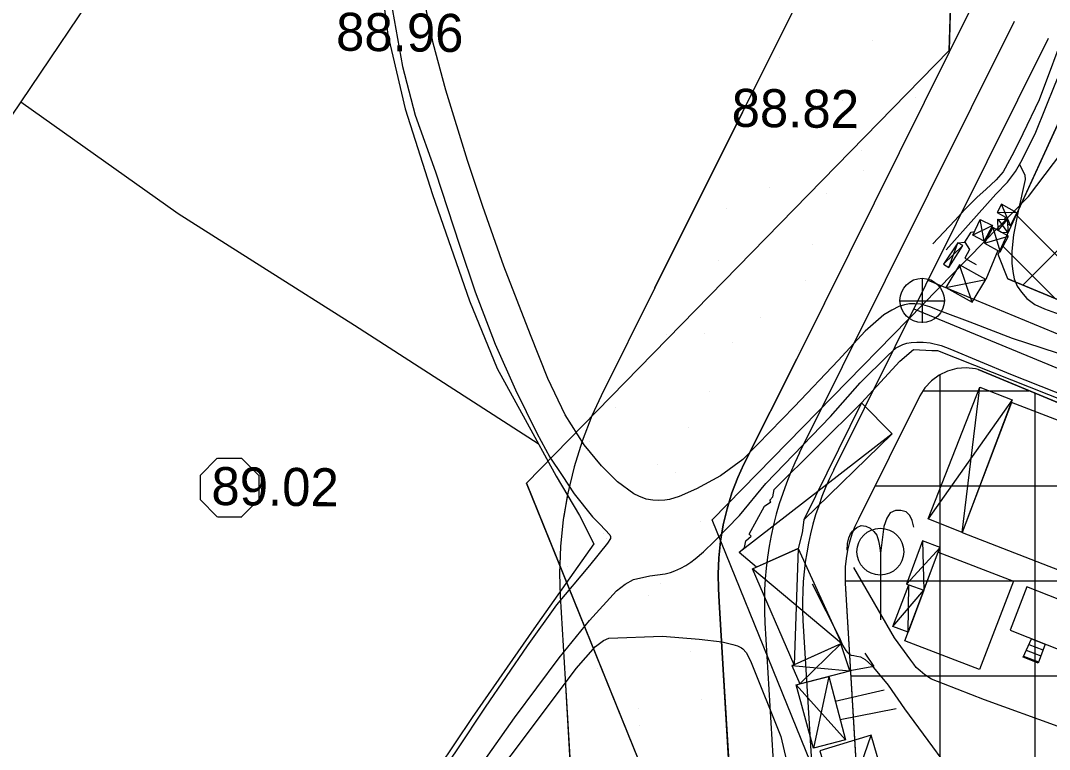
# Model space of a CAD drawing. Extents: x 417995 to 421451, y 4454518 to 4458015.
# Drawn here: x 419676.7 to 419838.9, y 4455550.2 to 4455665.2 of the extents above; entities that cross this region are included whole.
import ezdxf

# ---------------------------------------------------------------- set-up
doc = ezdxf.new("R2010")
doc.units = 0
for name, color, linetype in [('ADA', 7, 'Continuous'), ('ADAKENARI', 7, 'Continuous'), ('B_Merdiven', 7, 'Continuous'), ('B_Sundurma', 7, 'Continuous'), ('B_Ticari', 7, 'Continuous'), ('Hid_Havuz', 7, 'Continuous'), ('KALDIRIM_FAT', 7, 'Continuous'), ('PL_AYA_PARK_DINLENME', 7, 'Continuous'), ('PL_K_DEPOLAMA', 7, 'Continuous'), ('PL_KA_TARIM_ALANI', 7, 'Continuous'), ('PL_TİCARET', 7, 'Continuous'), ('S_Rogar_Kapagi', 7, 'Continuous'), ('Sinir_Duvar_tek_tarafa_ait', 7, 'Continuous'), ('Sinir_itirazli_Mulkiyet', 7, 'Continuous'), ('Sinir_Tel_bir_taraf', 7, 'Continuous'), ('TR_TARIMALANI', 7, 'Continuous'), ('TRFAT_DEPOLAMA', 7, 'Continuous'), ('TRFAT_PARKALANI', 7, 'Continuous'), ('TRFAT_TİCARET', 7, 'Continuous'), ('Y_Kot_Noktasi', 7, 'Continuous'), ('Y_Yol_Kotu', 7, 'Continuous'), ('Yol_Sose', 7, 'Continuous'), ('Yol_Toprak_Duz', 7, 'Continuous'), ('Yol_Toprak_Kesik', 7, 'Continuous')]:
    doc.layers.add(name, color=color, linetype=linetype)

msp = doc.modelspace()

# ---------------------------------------------------------------- linework, layer by layer
at = {"layer": 'ADA'}
for p, q in [((419756.46, 4455592.19), (419823.13, 4455660.45)), ((419783.44, 4455525.52), (419756.46, 4455592.19))]:
    msp.add_line(p, q, dxfattribs=at)
at = {"layer": 'ADAKENARI'}
for p, q in [((419776.71, 4455623), (419804.4, 4455678.61)), ((419803.43, 4455620.54), (419827.12, 4455668.19)), ((419830.81, 4455628.27), (419845.3, 4455659.85)), ((419832.33, 4455624.4), (419830.81, 4455628.27)), ((419832.33, 4455624.4), (419864.61, 4455611.04)), ((419776.71, 4455623), (419768.21, 4455605.99)), ((419803.43, 4455620.54), (419799.07, 4455611.82)), ((419799.07, 4455611.82), (419790.75, 4455595.18)), ((419821.51, 4455609.22), (419820.3, 4455608.33)), ((419822.85, 4455609.88), (419821.51, 4455609.22)), ((419824.3, 4455610.27), (419822.85, 4455609.88)), ((419825.79, 4455610.38), (419824.3, 4455610.27)), ((419827.28, 4455610.21), (419825.79, 4455610.38)), ((419827.67, 4455610.1), (419827.28, 4455610.21)), ((419827.67, 4455610.1), (419859.33, 4455596.99)), ((419820.3, 4455608.33), (419819.29, 4455607.23)), ((419768.21, 4455605.99), (419766.74, 4455602.8)), ((419818.5, 4455605.96), (419808.79, 4455586.53)), ((419819.29, 4455607.23), (419818.5, 4455605.96)), ((419766.74, 4455602.8), (419765.22, 4455598.83)), ((419765.22, 4455598.83), (419763.96, 4455594.76)), ((419763.96, 4455594.76), (419762.97, 4455590.63)), ((419790.75, 4455595.18), (419789.8, 4455593.1)), ((419789.8, 4455593.1), (419788.86, 4455590.66)), ((419762.97, 4455590.63), (419762.26, 4455586.44)), ((419762.84, 4455589.82), (419762.4, 4455587.24)), ((419788.86, 4455590.66), (419788.09, 4455588.16)), ((419788.09, 4455588.16), (419787.48, 4455585.61)), ((419762.26, 4455586.44), (419761.82, 4455582.21)), ((419808.79, 4455586.53), (419808.24, 4455585.34)), ((419787.48, 4455585.61), (419787.04, 4455583.03)), ((419808.24, 4455585.34), (419807.77, 4455584.12)), ((419787.04, 4455583.03), (419786.77, 4455580.43)), ((419807.77, 4455584.12), (419807.39, 4455582.87)), ((419761.82, 4455582.21), (419761.65, 4455577.95)), ((419807.08, 4455581.6), (419806.86, 4455580.31)), ((419807.39, 4455582.87), (419807.08, 4455581.6)), ((419786.77, 4455580.43), (419786.67, 4455577.82)), ((419806.86, 4455580.31), (419806.73, 4455579.01)), ((419806.73, 4455579.01), (419806.68, 4455577.7)), ((419761.65, 4455577.95), (419761.75, 4455574.44)), ((419786.67, 4455577.82), (419786.73, 4455575.53)), ((419806.68, 4455577.7), (419806.71, 4455576.4)), ((419786.73, 4455575.53), (419786.85, 4455573.45)), ((419806.71, 4455576.4), (419815.93, 4455422.24)), ((419761.75, 4455574.44), (419762.54, 4455561.28)), ((419786.85, 4455573.45), (419787.49, 4455562.77)), ((419787.49, 4455562.77), (419795.99, 4455420.6)), ((419762.54, 4455561.28), (419771.07, 4455418.55))]:
    msp.add_line(p, q, dxfattribs=at)
at = {"layer": 'B_Merdiven'}
for p, q in [((419836.11, 4455567.65), (419838.23, 4455566.81)), ((419835.27, 4455565.83), (419837.54, 4455564.93)), ((419835.69, 4455566.74), (419837.88, 4455565.87)), ((419834.85, 4455564.92), (419837.19, 4455564))]:
    msp.add_line(p, q, dxfattribs=at)
msp.add_lwpolyline([(419836.11, 4455567.65), (419838.23, 4455566.81), (419837.12, 4455563.81), (419834.76, 4455564.72)], close=True, dxfattribs=at)
at = {"layer": 'B_Sundurma'}
for p, q in [((419833.76, 4455634.83), (419830.65, 4455634.9)), ((419832.8, 4455632.84), (419831.36, 4455636.18)), ((419828.64, 4455630.39), (419828.01, 4455633.78)), ((419830.77, 4455633.83), (419832.36, 4455631.69)), ((419830.84, 4455632.04), (419832.29, 4455633.81)), ((419829.96, 4455632.85), (419826.83, 4455631.29)), ((419829.99, 4455632.5), (419831.16, 4455628.69)), ((419823.04, 4455626.19), (419824.45, 4455630.09)), ((419828.65, 4455630.04), (419832.47, 4455631.16)), ((419822.21, 4455626.74), (419825.24, 4455629.7)), ((419826.75, 4455620.76), (419824.73, 4455626.61)), ((419822.58, 4455623.04), (419828.87, 4455624.32)), ((419825.17, 4455584.41), (419827.95, 4455607.31)), ((419809.27, 4455604.86), (419800.18, 4455586.41)), ((419833.06, 4455605.31), (419819.79, 4455586.57)), ((419814.14, 4455599.97), (419789.99, 4455581.23)), ((419818.91, 4455583.07), (419819.11, 4455575.29)), ((419799.27, 4455581.88), (419798.66, 4455563.54)), ((419821.71, 4455582.05), (419816.36, 4455576.28)), ((419806.11, 4455566.88), (419792.07, 4455578.65)), ((419814.22, 4455569.58), (419819.11, 4455575.29)), ((419816.62, 4455568.69), (419816.72, 4455576.14)), ((419799.54, 4455560.52), (419806, 4455566.83)), ((419798.31, 4455563.43), (419807.43, 4455562.57)), ((419806.74, 4455551.72), (419798.96, 4455560.38)), ((419804.11, 4455561.71), (419801.69, 4455550.4)), ((419806.07, 4455538.6), (419810.79, 4455552.43))]:
    msp.add_line(p, q, dxfattribs=at)
for points in [[(419832.31, 4455633.09), (419832.8, 4455632.84), (419833.76, 4455634.83), (419831.36, 4455636.18), (419830.65, 4455634.9), (419831.98, 4455634.16), (419831.83, 4455633.81), (419832.29, 4455633.81)], [(419829.96, 4455632.85), (419828.64, 4455630.39), (419826.83, 4455631.29), (419828.01, 4455633.78)], [(419830.84, 4455632.04), (419830.77, 4455633.83), (419832.29, 4455633.81), (419832.36, 4455631.69), (419831.35, 4455631.76)], [(419829.99, 4455632.5), (419828.65, 4455630.04), (419831.16, 4455628.69), (419832.47, 4455631.16)], [(419822.21, 4455626.74), (419823.04, 4455626.19), (419825.24, 4455629.7), (419824.45, 4455630.09)], [(419822.58, 4455623.04), (419826.75, 4455620.76), (419828.87, 4455624.32), (419824.73, 4455626.61)], [(419833.06, 4455605.31), (419825.17, 4455584.41), (419819.79, 4455586.57), (419827.95, 4455607.31)], [(419792.7, 4455578.93), (419789.99, 4455581.23), (419790.84, 4455582.06), (419791.04, 4455583.07), (419791.89, 4455583.81), (419791.56, 4455584.14), (419794.01, 4455588.57), (419794.96, 4455589.22), (419794.82, 4455589.52), (419795.29, 4455590.03), (419795.51, 4455591.21), (419809.27, 4455604.86), (419814.14, 4455599.97), (419800.18, 4455586.41), (419799.91, 4455584.37), (419799.27, 4455581.88)], [(419821.38, 4455581.32), (419821.71, 4455582.05), (419818.91, 4455583.07), (419816.36, 4455576.28), (419816.72, 4455576.14), (419819.11, 4455575.29)], [(419799.27, 4455581.88), (419806.11, 4455566.88), (419798.66, 4455563.54), (419792.07, 4455578.65)], [(419816.62, 4455568.69), (419814.22, 4455569.58), (419816.72, 4455576.14), (419819.11, 4455575.29)], [(419798.66, 4455563.54), (419798.31, 4455563.43), (419799.54, 4455560.52), (419807.43, 4455562.57), (419806, 4455566.83)], [(419804.11, 4455561.71), (419806.74, 4455551.72), (419801.69, 4455550.4), (419798.96, 4455560.38), (419799.54, 4455560.52)], [(419802.73, 4455549.96), (419806.07, 4455538.6), (419814.68, 4455539.02), (419810.79, 4455552.43)]]:
    msp.add_lwpolyline(points, close=True, dxfattribs=at)
at = {"layer": 'B_Ticari'}
for points in [[(419816.09, 4455567.29), (419821.38, 4455581.32), (419833.25, 4455576.72), (419827.89, 4455562.78)], [(419832.7, 4455568.99), (419841.32, 4455565.59), (419844.04, 4455572.41), (419835.36, 4455575.85)]]:
    msp.add_lwpolyline(points, close=True, dxfattribs=at)
at = {"layer": 'Hid_Havuz'}
msp.add_lwpolyline([(419825.17, 4455584.41), (419875.78, 4455564.72), (419883.65, 4455585.38), (419832.92, 4455604.93)], close=True, dxfattribs=at)
for points in [[(419817.53, 4455585.27), (419817.28, 4455586.32), (419816.9, 4455587.09), (419816.34, 4455587.65), (419815.46, 4455587.9), (419814.62, 4455587.9), (419813.82, 4455587.51), (419813.26, 4455586.67), (419812.8, 4455585.34), (419812.28, 4455581.14)], [(419807.03, 4455581.63), (419807.06, 4455582.65), (419807.27, 4455583.59), (419807.55, 4455584.19), (419807.87, 4455584.64), (419808.53, 4455585.2), (419809.23, 4455585.52), (419809.97, 4455585.41), (419810.67, 4455585.1), (419811.23, 4455584.57), (419811.68, 4455584.01), (419811.96, 4455583.1), (419812.1, 4455582.3), (419812.28, 4455581.14), (419812.28, 4455570.64)]]:
    msp.add_lwpolyline(points, dxfattribs=at)
msp.add_circle((419812.24, 4455581.38), 3.69, dxfattribs=at)
at = {"layer": 'KALDIRIM_FAT'}
for p, q in [((419799.53, 4455596.98), (419833.39, 4455665.07)), ((419804.9, 4455594.31), (419838.76, 4455662.4)), ((419819.76, 4455624.19), (419862.85, 4455606.36)), ((419817.53, 4455619.7), (419861.09, 4455601.68)), ((419794.06, 4455570.15), (419802.97, 4455421.18)), ((419800.05, 4455570.51), (419808.95, 4455421.67))]:
    msp.add_line(p, q, dxfattribs=at)
for radius in [53.14, 47.14]:
    msp.add_arc((419847.11, 4455573.32), radius, 153.5603, 183.4213, dxfattribs=at)
at = {"layer": 'PL_AYA_PARK_DINLENME'}
for points in [[(420013.63, 4456854.22), (420021.56, 4456763.74), (419972.35, 4456528.79), (419896.15, 4456444.66), (419851.71, 4456390.68), (419781.86, 4456219.24), (419743.76, 4456181.14), (419715.18, 4456046.21), (419900.92, 4456001.76), (419824.72, 4455719.19), (419823.13, 4455660.45), (419756.46, 4455592.19), (419783.44, 4455525.52), (419794.56, 4455425.51), (419778.68, 4455323.91), (419819.96, 4455165.16), (419792.54, 4455014.98)], [(419884.24, 4455014.01), (419916.83, 4455187.99), (419837.29, 4455197.86), (419804.18, 4455325.18), (419819.77, 4455424.95), (419807.91, 4455531.7), (419785.76, 4455586.42), (419835.59, 4455637.43), (419842.19, 4455646.09), (419927.54, 4456021.09), (419744.69, 4456064.85), (419766.68, 4456168.71), (419803.1, 4456205.13), (419873.42, 4456377.73), (419915.08, 4456428.31), (419995.43, 4456517.04), (420046.79, 4456762.24), (420038.67, 4456854.78)], [(419804.4, 4455678.61), (419776.71, 4455623), (419768.21, 4455605.99), (419766.74, 4455602.8), (419765.22, 4455598.83), (419763.96, 4455594.76), (419762.97, 4455590.63), (419762.84, 4455589.82), (419762.4, 4455587.24), (419762.26, 4455586.44), (419761.82, 4455582.21), (419761.65, 4455577.95), (419761.75, 4455574.44), (419762.54, 4455561.28), (419771.07, 4455418.55), (419772.93, 4455400.8), (419770.22, 4455288.15), (419798.46, 4455144.95), (419791.07, 4455126.52), (419788.42, 4455109.34), (419786.36, 4455074.3), (419779.83, 4455031.69), (419779.71, 4455015.11)], [(419822.71, 4455151.21), (419795.28, 4455290.29), (419797.57, 4455385.64), (419797.88, 4455390.78), (419798.11, 4455400.41), (419795.99, 4455420.6), (419787.49, 4455562.77), (419786.85, 4455573.45), (419786.73, 4455575.53), (419786.67, 4455577.82), (419786.77, 4455580.43), (419787.04, 4455583.03), (419787.48, 4455585.61), (419788.09, 4455588.16), (419788.86, 4455590.66), (419789.8, 4455593.1), (419790.75, 4455595.18), (419799.07, 4455611.82), (419803.43, 4455620.54), (419827.12, 4455668.19)]]:
    msp.add_lwpolyline(points, dxfattribs=at)
at = {"layer": 'PL_K_DEPOLAMA'}
msp.add_lwpolyline([(419864.61, 4455611.04), (419832.33, 4455624.4), (419830.81, 4455628.27), (419845.3, 4455659.85)], dxfattribs=at)
at = {"layer": 'PL_KA_TARIM_ALANI'}
for p, q in [((419823.13, 4455660.45), (419824.72, 4455719.19)), ((419756.46, 4455592.19), (419823.13, 4455660.45)), ((419783.44, 4455525.52), (419756.46, 4455592.19))]:
    msp.add_line(p, q, dxfattribs=at)
at = {"layer": 'PL_TİCARET'}
msp.add_lwpolyline([(419859.33, 4455596.99), (419827.67, 4455610.1), (419827.28, 4455610.21), (419825.79, 4455610.38), (419824.3, 4455610.27), (419822.85, 4455609.88), (419821.51, 4455609.22), (419820.3, 4455608.33), (419819.29, 4455607.23), (419818.5, 4455605.96), (419808.79, 4455586.53), (419808.24, 4455585.34), (419807.77, 4455584.12), (419807.39, 4455582.87), (419807.08, 4455581.6), (419806.86, 4455580.31), (419806.73, 4455579.01), (419806.68, 4455577.7), (419806.71, 4455576.4), (419815.93, 4455422.24)], dxfattribs=at)
at = {"layer": 'S_Rogar_Kapagi'}
for p, q in [((419818.9, 4455617.49), (419818.9, 4455624.49)), ((419815.33, 4455620.96), (419822.33, 4455620.96))]:
    msp.add_line(p, q, dxfattribs=at)
msp.add_circle((419818.85, 4455621.02), 3.5, dxfattribs=at)
at = {"layer": 'Sinir_Duvar_tek_tarafa_ait'}
for points in [[(419824.45, 4455630.09), (419825.57, 4455630.19), (419826.58, 4455631.81), (419827.12, 4455631.89)], [(419825.58, 4455630.2), (419826.29, 4455629.07), (419825.56, 4455627.71), (419827.37, 4455626.68)], [(419830.76, 4455628.9), (419828.87, 4455624.32)], [(419809.27, 4455604.86), (419815.34, 4455611.42), (419817.47, 4455613.26), (419820.39, 4455613.1)], [(419820.39, 4455613.1), (419821.26, 4455613.11), (419867.67, 4455594.71), (419881.73, 4455589.49)], [(419809.8, 4455565.36), (419811.25, 4455563.24), (419807.43, 4455562.57)], [(419805.14, 4455557.8), (419812.87, 4455559.59)], [(419814.77, 4455556.57), (419805.92, 4455554.83)]]:
    msp.add_lwpolyline(points, dxfattribs=at)
at = {"layer": 'Sinir_itirazli_Mulkiyet'}
for points in [[(419651.07, 4455607.95), (419648.41, 4455609.66), (419667.7, 4455638.94), (419699.42, 4455686.01), (419715.78, 4455709.43)], [(419676.72, 4455652.33), (419701.52, 4455634.74), (419714.89, 4455626.28)], [(419834.22, 4455642.52), (419835.03, 4455640.77), (419835.07, 4455640.1), (419834, 4455635.09), (419833.24, 4455631.35), (419832.98, 4455628.81), (419833, 4455626.91), (419833.13, 4455625.56), (419833.37, 4455624.43), (419833.81, 4455623.27), (419834.49, 4455622.32), (419835.36, 4455621.33), (419836.61, 4455620.4), (419838.11, 4455619.69), (419840.44, 4455618.87)], [(419714.89, 4455626.28), (419729.34, 4455617.14), (419758.32, 4455598.47)], [(419713.37, 4455483.1), (419718.69, 4455492.67), (419730.84, 4455512.51), (419737.97, 4455524.72), (419745.34, 4455537.69), (419756.12, 4455552.05), (419764.3, 4455562.94), (419767.32, 4455566.41), (419768.6, 4455567.37), (419769.42, 4455567.74), (419777.91, 4455568.07), (419783.69, 4455567.6), (419787.32, 4455567.16), (419788.97, 4455566.75), (419789.73, 4455566.51), (419790.34, 4455566.23), (419790.58, 4455566.06), (419791.09, 4455565.45), (419791.79, 4455564.18), (419796.54, 4455552.23), (419799.1, 4455541.39), (419801.92, 4455491.69), (419804.99, 4455459.87), (419809.35, 4455417.46)]]:
    msp.add_lwpolyline(points, dxfattribs=at)
at = {"layer": 'Sinir_Tel_bir_taraf'}
msp.add_lwpolyline([(419733.59, 4455670.61), (419734.58, 4455662.9), (419737.35, 4455651.25), (419741.65, 4455637.73), (419747.45, 4455620.94), (419751.81, 4455610.26), (419756.27, 4455602.21), (419761.15, 4455593.31), (419764.81, 4455587.08), (419767.06, 4455582.62), (419757.63, 4455569.22), (419747.88, 4455555.21), (419731.83, 4455531.24), (419718.94, 4455511.4), (419713.58, 4455503.24)], dxfattribs=at)
at = {"layer": 'TR_TARIMALANI'}
for p, q in [((419705, 4455593.42), (419707.71, 4455596.13)), ((419707.75, 4455596.14), (419711.58, 4455596.14)), ((419714.25, 4455593.42), (419711.54, 4455596.13)), ((419705.04, 4455589.6), (419705.04, 4455593.43)), ((419714.29, 4455589.6), (419714.29, 4455593.43)), ((419707.71, 4455586.88), (419705, 4455589.59)), ((419711.54, 4455586.88), (419714.25, 4455589.59)), ((419707.75, 4455586.89), (419711.58, 4455586.89))]:
    msp.add_line(p, q, dxfattribs=at)
at = {"layer": 'TRFAT_DEPOLAMA'}
for p, q in [((419834.7, 4455623.42), (420101.45, 4455890.16)), ((419833.67, 4455634.51), (419851.87, 4455616.31)), ((419831.45, 4455629.66), (419839.81, 4455621.3))]:
    msp.add_line(p, q, dxfattribs=at)
at = {"layer": 'TRFAT_PARKALANI'}
for p, q in [((419811.06, 4455662.01), (419811.06, 4455662.01)), ((419796.28, 4455659.41), (419796.28, 4455659.41)), ((419817.72, 4455653.03), (419817.72, 4455653.03)), ((419806.3, 4455652.58), (419806.3, 4455652.58)), ((419802.95, 4455650.43), (419802.95, 4455650.43)), ((419809.29, 4455644.61), (419809.29, 4455644.61)), ((419809.61, 4455641.45), (419809.61, 4455641.45)), ((419794.83, 4455638.84), (419794.83, 4455638.84)), ((419803.7, 4455637.81), (419803.7, 4455637.81)), ((419788.06, 4455635.49), (419788.06, 4455635.49)), ((419801.49, 4455629.86), (419801.49, 4455629.86)), ((419786.72, 4455627.26), (419786.72, 4455627.26)), ((419800.4, 4455624.1), (419800.4, 4455624.1)), ((419793.38, 4455618.28), (419793.38, 4455618.28)), ((419778.61, 4455615.67), (419778.61, 4455615.67)), ((419784.58, 4455615.79), (419784.58, 4455615.79)), ((419788.91, 4455614.45), (419788.91, 4455614.45)), ((419799.36, 4455613.19), (419799.36, 4455613.19)), ((419785.27, 4455606.69), (419785.27, 4455606.69)), ((419770.5, 4455604.09), (419770.5, 4455604.09)), ((419781.98, 4455601.02), (419781.98, 4455601.02)), ((419766.34, 4455598.7), (419766.34, 4455598.7)), ((419791.93, 4455597.71), (419791.93, 4455597.71)), ((419777.16, 4455595.11), (419777.16, 4455595.11)), ((419780.02, 4455593.94), (419780.02, 4455593.94)), ((419783.82, 4455586.13), (419783.82, 4455586.13)), ((419768.53, 4455584.3), (419768.53, 4455584.3)), ((419769.05, 4455583.52), (419769.05, 4455583.52)), ((419762.87, 4455579), (419762.87, 4455579)), ((419777.64, 4455576.4), (419777.64, 4455576.4)), ((419775.71, 4455574.54), (419775.71, 4455574.54)), ((419782.37, 4455565.57), (419782.37, 4455565.57)), ((419767.6, 4455562.96), (419767.6, 4455562.96)), ((419783.98, 4455558.1), (419783.98, 4455558.1)), ((419774.16, 4455556.7), (419774.16, 4455556.7)), ((419774.26, 4455553.98), (419774.26, 4455553.98))]:
    msp.add_line(p, q, dxfattribs=at)
at = {"layer": 'TRFAT_TİCARET'}
for p, q in [((419821.68, 4455259.79), (419821.68, 4455609.31)), ((419819.01, 4455606.77), (419835.69, 4455606.77)), ((419836.68, 4455183.73), (419836.68, 4455606.37)), ((419811.41, 4455591.77), (419874.74, 4455591.77)), ((419806.7, 4455576.77), (419907.42, 4455576.77)), ((419807.59, 4455561.77), (419936.19, 4455561.77))]:
    msp.add_line(p, q, dxfattribs=at)
at = {"layer": 'Yol_Sose'}
for points in [[(419847.1, 4455610.44), (419833.11, 4455615.01), (419826.4, 4455617.58), (419822.05, 4455619.24), (419820.05, 4455620.02), (419818.56, 4455620.44), (419817.71, 4455620.49), (419816.84, 4455620.46), (419816.04, 4455620.34), (419815.18, 4455620.04), (419814.07, 4455619.5), (419812.79, 4455618.73), (419809.88, 4455616.15), (419805.6, 4455611.55), (419798.72, 4455604.29), (419792.9, 4455598.28), (419790.56, 4455595.9), (419787.04, 4455593.34), (419783.28, 4455591.28), (419780.51, 4455590.09), (419779.03, 4455589.59), (419778.25, 4455589.49), (419777.32, 4455589.44), (419776.37, 4455589.51), (419775.34, 4455589.66), (419774.17, 4455590.12), (419773.39, 4455590.48), (419770.8, 4455592.38)], [(419748.18, 4455546.09), (419754.59, 4455555.19), (419761.6, 4455564.63), (419766.41, 4455570.5), (419770.63, 4455575.2), (419772, 4455576.27), (419773.34, 4455576.97), (419775.9, 4455577.57), (419778.32, 4455577.9), (419779.17, 4455578.11), (419779.87, 4455578.38), (419780.79, 4455578.79), (419781.57, 4455579.2), (419782.35, 4455579.74), (419783.06, 4455580.27), (419784.37, 4455581.35), (419786.08, 4455583.02), (419790.02, 4455587.11), (419794.18, 4455592.16), (419804.37, 4455602.71), (419809.05, 4455608.02), (419813.47, 4455612.39), (419814.77, 4455613.55), (419815.79, 4455614.06), (419816.44, 4455614.28), (419817.09, 4455614.4), (419818.01, 4455614.44), (419819.01, 4455614.42), (419820.1, 4455614.31), (419821.85, 4455613.92), (419823.21, 4455613.37), (419832.77, 4455609.38), (419858.42, 4455599.24)], [(419766.84, 4455586.86), (419768.06, 4455585.65), (419769.6, 4455584.05), (419769.72, 4455583.76), (419769.71, 4455583.47), (419769.24, 4455582.72), (419766.4, 4455579.2), (419761.18, 4455573.02), (419756.55, 4455566.51), (419749.92, 4455556.86), (419745.49, 4455550.14), (419739, 4455540.58), (419729.32, 4455525.66), (419724.67, 4455518.69), (419718.86, 4455509.94), (419714.17, 4455503.01), (419713.57, 4455502.02)], [(419840.27, 4455553.8), (419828.69, 4455558), (419822.19, 4455560.54), (419820.32, 4455561.29), (419819.28, 4455561.97), (419818.54, 4455562.56), (419817.88, 4455563.13), (419817.51, 4455563.61), (419817.04, 4455564.26), (419814.5, 4455567.79), (419808.09, 4455578.88)], [(419801.52, 4455576.32), (419805.81, 4455567.78), (419806.3, 4455566.63), (419806.83, 4455565.8), (419807.05, 4455565.49), (419807.33, 4455565.22), (419807.65, 4455565.07), (419808.06, 4455564.98), (419808.53, 4455564.92), (419809.1, 4455564.81), (419809.84, 4455564.38), (419810.93, 4455563.41), (419813.5, 4455560.31), (419816.05, 4455556.58), (419820.46, 4455550.58), (419821.8, 4455548.81), (419822.54, 4455547.99), (419823.55, 4455546.99), (419824.64, 4455546.14), (419825.87, 4455545.19), (419827.16, 4455544.33), (419828.86, 4455543.57), (419837.88, 4455541.46), (419866.85, 4455535.73)]]:
    msp.add_lwpolyline(points, dxfattribs=at)
at = {"layer": 'Yol_Toprak_Duz'}
for points in [[(419822.61, 4455628.98), (419827.4, 4455634.38), (419830.45, 4455637.79), (419832.29, 4455639.69), (419833.57, 4455641.37), (419834.61, 4455643.2), (419836.75, 4455647.57), (419839.83, 4455655.15), (419841.68, 4455659.48), (419843.38, 4455664.3), (419845.55, 4455671.29), (419846.41, 4455674.53), (419846.91, 4455677.03), (419847.19, 4455679.03), (419847.22, 4455680.89), (419847.09, 4455682.83)], [(419735.11, 4455674.16), (419735.09, 4455671.09), (419735.32, 4455666.75), (419736.89, 4455657.93), (419738.93, 4455650.25), (419742.12, 4455641.32), (419745.9, 4455629.73), (419748.36, 4455622.35), (419751.53, 4455614.13), (419754.75, 4455606.93), (419758.1, 4455600.1), (419760.15, 4455596.28), (419762.07, 4455593.39), (419763.96, 4455590.48), (419766.84, 4455586.86)]]:
    msp.add_lwpolyline(points, dxfattribs=at)
at = {"layer": 'Yol_Toprak_Kesik'}
for points in [[(419845.67, 4455682.83), (419845.73, 4455682.39), (419845.78, 4455680.83), (419845.74, 4455679), (419845.2, 4455675.56), (419841.66, 4455664.32), (419837.27, 4455652.64), (419834.73, 4455647.31), (419833.28, 4455644.4), (419831.6, 4455641.32), (419830.49, 4455640.03), (419828.89, 4455638.5), (419827.53, 4455637.29), (419825.59, 4455635.36), (419824.02, 4455633.65), (419820.53, 4455629.94)], [(419770.8, 4455592.38), (419768.29, 4455594.92), (419765.53, 4455598.21), (419762.58, 4455602.99), (419759.84, 4455608.69), (419757.09, 4455615.59), (419752.86, 4455626.4), (419749.57, 4455635.85), (419747.18, 4455643.08), (419743.74, 4455654.18), (419741.72, 4455661.59), (419740.56, 4455667.23), (419740.11, 4455670.21), (419739.97, 4455673.56)]]:
    msp.add_lwpolyline(points, dxfattribs=at)

# ---------------------------------------------------------------- texts
at = {"layer": 'Y_Kot_Noktasi'}
for s, p in [('88.82', (419788.78, 4455648.42)), ('89.02', (419706.75, 4455588.75))]:
    msp.add_text(s, height=6, rotation=359.3381, dxfattribs=at).set_placement(p)
at = {"layer": 'Y_Yol_Kotu'}
msp.add_text('88.96', height=6, rotation=359.3381, dxfattribs=at).set_placement((419726.41, 4455660.43))

doc.saveas('drawing.dxf')
